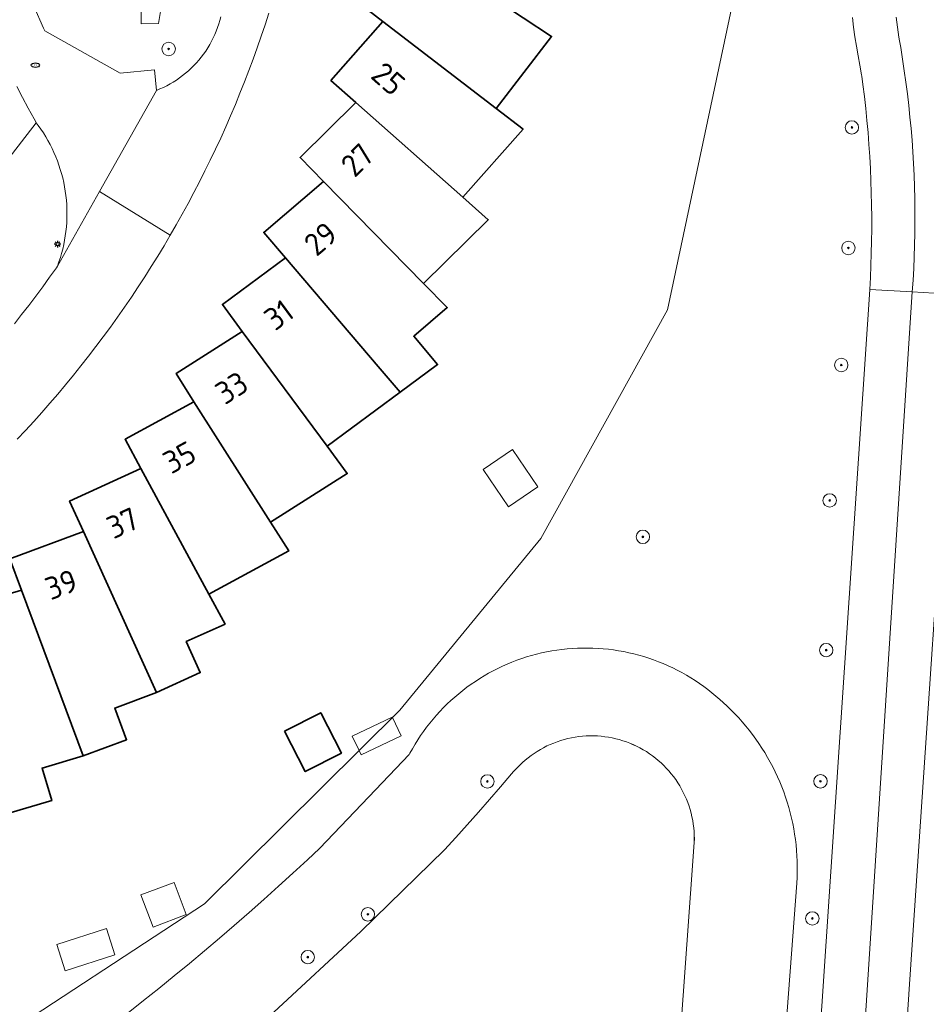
# Model space of a CAD drawing. Header units: metres. Extents: x 152610 to 160096, y 456114 to 462495.
# Tile 564 of 656: x 158409 to 158464, y 460803 to 460862. Entities that reach past the tile are written whole.
import ezdxf
from ezdxf.enums import TextEntityAlignment as Align

# ---------------------------------------------------------------- set-up
doc = ezdxf.new("R2010")
doc.units = ezdxf.units.M
doc.header["$LTSCALE"] = 0.5
doc.layers.get('0').update_dxf_attribs({"linetype": 'CONTINUOUS'})
for name, color, linetype, lineweight in [('B-PV-GK-BESCHOEIING-G', 251, 'GK-BESCHOEIING-SO', 18), ('B-PV-GR-BOOM-S', 251, 'CONTINUOUS', 25), ('B-PV-GW-TALUD_KRUIN-G', 251, 'CONTINUOUS', 18), ('B-PV-IE-MEUBILAIR-S', 251, 'CONTINUOUS', 25), ('B-PV-OG-BEBOUWING-GV', 6, 'CONTINUOUS', 35), ('B-PV-OG-BEBOUWING-T18', 1, 'CONTINUOUS', 18), ('B-PV-OG-BEBOUWING_SCHUUR-GV', 251, 'CONTINUOUS', 18), ('B-PV-OG-TERREIN_BEGROEID-GV', 251, 'CONTINUOUS', 18), ('B-PV-OG-WATER_SLOOT-GV', 251, 'CONTINUOUS', 18), ('B-PV-VH-GESLOTENVERHARDING_ASFALT-GV', 251, 'CONTINUOUS', 18), ('B-PV-VH-ONVERHARD_ZAND-GV', 251, 'CONTINUOUS', 18), ('B-PV-VH-OPENVERHARDING_BETONSTRAATSTEEN-GV', 251, 'CONTINUOUS', 18), ('B-PV-VH-OPENVERHARDING_STRAATBAKSTEEN-GV', 251, 'CONTINUOUS', 18), ('B-PV-VH-OPENVERHARDING_TEGEL-GV', 251, 'CONTINUOUS', 18)]:
    doc.layers.add(name, color=color, linetype=linetype, lineweight=lineweight)
doc.styles.add('NLCS-ISO', font='NLCS-ISO.ttf')
doc.styles.add('NLCS-ISO-M750-T18', font='NLCS-ISO.ttf', dxfattribs={"height": 1.35})
doc.linetypes.add('GK-BESCHOEIING-SO', pattern='A,18,-3,[1,NLCS.SHX,S=0.6,R=0,X=0,Y=0],-3', length=24)

# ---------------------------------------------------------------- blocks, each defined once
blk = doc.blocks.new('SIE-MEUBILAIR_PAAL_LICHTMAST-SO')
for points in [[(-0.62, 0), (-1, 0)], [(-0.71, 0.71), (-0.44, 0.44)], [(0, 1), (0, 0.62)], [(0.44, 0.44), (0.71, 0.71)], [(1, 0), (0.62, 0)], [(-0.71, -0.71), (-0.44, -0.44)], [(0, -0.62), (0, -1)], [(0.44, -0.44), (0.71, -0.71)]]:
    blk.add_lwpolyline(points)
blk.add_circle((0, 0), 0.5)
blk = doc.blocks.new('SIE-MEUBILAIR_PUT_RIOOLPUT-SO')
blk.add_ellipse((0, 0), major_axis=(1.25, 0), ratio=0.54)
at = {"style": 'NLCS-ISO'}
blk.add_text('ri', height=0.75, dxfattribs=at).set_placement((-0.04, 0.07), align=Align.MIDDLE_CENTER)
blk = doc.blocks.new('SGR-BOOM_GBKN-SO')
at = {"linetype": 'ByBlock', "lineweight": 18}
h = blk.add_hatch(color=0, dxfattribs=at)
h.dxf.hatch_style = 1
edge = h.paths.add_edge_path()
edge.add_arc((0, 0), 0.25, 0, 360)
at = {"color": 0, "linetype": 'ByBlock', "lineweight": 18}
for radius in [2, 0.25]:
    blk.add_circle((0, 0), radius, dxfattribs=at)
at = {"color": 0, "linetype": 'ByBlock', "lineweight": 18, "style": 'NLCS-ISO'}
blk.add_attdef('SOORT', (2.5, 0), '', height=1.5, dxfattribs=at)

msp = doc.modelspace()

# ---------------------------------------------------------------- linework, layer by layer
at = {"layer": 'B-PV-GK-BESCHOEIING-G', "flags": 128}
msp.add_lwpolyline([(158394.204, 460635.103), (158399.672, 460637.24), (158409.428, 460638.273), (158411.181, 460638.433), (158412.478, 460638.267), (158421.206, 460634.758), (158427.086, 460632.8), (158430.253, 460632.241), (158431.912, 460632.134), (158433.188, 460632.444), (158434.158, 460632.868), (158435.279, 460633.826), (158436.385, 460634.963), (158436.437, 460635.067), (158436.535, 460635.278), (158436.625, 460635.492), (158436.708, 460635.709), (158436.783, 460635.929), (158436.851, 460636.151), (158436.911, 460636.376), (158436.963, 460636.602), (158437.007, 460636.83), (158437.044, 460637.06), (158437.073, 460637.29), (158437.093, 460637.522), (158437.106, 460637.754), (158437.11, 460637.986), (158437.107, 460638.218), (158437.096, 460638.45), (158437.077, 460638.682), (158437.049, 460638.913), (158437.032, 460639.032), (158436.67, 460644.936), (158435.282, 460656.573), (158435.204, 460657.212), (158435.102, 460658.112), (158435.007, 460659.013), (158434.92, 460659.915), (158434.842, 460660.818), (158434.771, 460661.721), (158434.708, 460662.625), (158434.653, 460663.529), (158434.607, 460664.434), (158434.568, 460665.339), (158434.537, 460666.245), (158434.514, 460667.15), (158434.5, 460668.056), (158434.493, 460668.962), (158434.494, 460669.868), (158434.503, 460670.774), (158434.52, 460671.68), (158434.546, 460672.586), (158434.579, 460673.491), (158434.62, 460674.396), (158435.158, 460683.298), (158435.191, 460691.058), (158435.594, 460702.579), (158435.631, 460703.569), (158435.683, 460704.779), (158435.743, 460705.988), (158435.811, 460707.197), (158435.888, 460708.406), (158435.972, 460709.614), (158436.064, 460710.821), (158436.164, 460712.028), (158436.272, 460713.235), (158436.388, 460714.44), (158436.512, 460715.645), (158436.644, 460716.848), (158436.784, 460718.051), (158436.932, 460719.253), (158437.087, 460720.454), (158437.251, 460721.654), (158437.423, 460722.853), (158437.602, 460724.051), (158437.79, 460725.247), (158437.985, 460726.442), (158438.188, 460727.636), (158438.399, 460728.829), (158438.618, 460730.02), (158438.845, 460731.209), (158439.08, 460732.397), (158439.322, 460733.584), (158439.573, 460734.769), (158439.831, 460735.952), (158440.097, 460737.133), (158440.371, 460738.313), (158440.652, 460739.491), (158440.942, 460740.667), (158441.239, 460741.841), (158441.544, 460743.013), (158441.856, 460744.183), (158442.177, 460745.35), (158442.505, 460746.516), (158442.84, 460747.68), (158443.184, 460748.841), (158443.628, 460749.999), (158445.924, 460758.546), (158447.558, 460782.625), (158447.564, 460782.711), (158447.769, 460785.017), (158449.775, 460812.682), (158449.779, 460812.904), (158449.776, 460813.125), (158449.764, 460813.346), (158449.745, 460813.567), (158449.717, 460813.787), (158449.682, 460814.006), (158449.639, 460814.223), (158449.588, 460814.439), (158449.529, 460814.652), (158449.462, 460814.864), (158449.388, 460815.073), (158449.307, 460815.279), (158449.218, 460815.482), (158449.122, 460815.681), (158449.018, 460815.877), (158448.908, 460816.069), (158448.791, 460816.258), (158448.667, 460816.441), (158448.536, 460816.62), (158448.399, 460816.795), (158448.256, 460816.964), (158448.107, 460817.128), (158447.952, 460817.286), (158447.792, 460817.439), (158447.626, 460817.586), (158447.455, 460817.727), (158447.279, 460817.861), (158447.098, 460817.989), (158446.913, 460818.111), (158446.723, 460818.225), (158446.529, 460818.333), (158446.332, 460818.434), (158446.131, 460818.528), (158445.927, 460818.614), (158445.72, 460818.693), (158445.51, 460818.764), (158445.298, 460818.827), (158445.083, 460818.883), (158444.867, 460818.932), (158444.649, 460818.972), (158444.43, 460819.004), (158444.21, 460819.029), (158443.989, 460819.045), (158443.767, 460819.054), (158443.546, 460819.055), (158443.324, 460819.047), (158443.103, 460819.032), (158442.883, 460819.008), (158442.663, 460818.977), (158442.445, 460818.938), (158442.229, 460818.891), (158442.014, 460818.836), (158441.802, 460818.773), (158441.591, 460818.703), (158441.384, 460818.625), (158441.179, 460818.54), (158440.978, 460818.448), (158440.78, 460818.348), (158440.586, 460818.241), (158440.396, 460818.127), (158440.21, 460818.007), (158440.028, 460817.88), (158439.851, 460817.746), (158439.68, 460817.606), (158439.513, 460817.46), (158439.352, 460817.308), (158439.196, 460817.151), (158439.046, 460816.987), (158438.988, 460816.921), (158438.866, 460816.777), (158438.214, 460816.009), (158437.556, 460815.246), (158436.891, 460814.489), (158436.221, 460813.737), (158435.545, 460812.99), (158434.862, 460812.249), (158429.86, 460807.383), (158424.676, 460802.557), (158419.639, 460799.152), (158413.442, 460794.893), (158409.963, 460792.467), (158407.891, 460791.057), (158406.398, 460790.393), (158404.141, 460789.745), (158402.493, 460789.442), (158399.053, 460789.19), (158397.166, 460789.162), (158395.23, 460789.316), (158391.988, 460789.722), (158383.812, 460791.441), (158372.67, 460793.444), (158366.128, 460794.178), (158362.372, 460794.22), (158359.77, 460794.171), (158356.093, 460793.631), (158348.759, 460792.275), (158343.766, 460791.768), (158340.945, 460791.622), (158338.476, 460791.774), (158334.765, 460792.368), (158332.303, 460793.054), (158329.764, 460793.91), (158326.871, 460795.099), (158322.297, 460796.948), (158318.63, 460798.391), (158313.289, 460801.421), (158313.001, 460801.623), (158312.428, 460802.033), (158311.861, 460802.45), (158311.298, 460802.874), (158310.74, 460803.304), (158310.187, 460803.74), (158309.639, 460804.182), (158309.096, 460804.631), (158308.974, 460804.74), (158308.279, 460805.369), (158307.589, 460806.003), (158306.905, 460806.643), (158306.227, 460807.289), (158305.554, 460807.94), (158304.887, 460808.598), (158304.225, 460809.261), (158303.569, 460809.929), (158302.919, 460810.604), (158302.274, 460811.283), (158301.635, 460811.969), (158301.003, 460812.659), (158300.376, 460813.355), (158299.755, 460814.057), (158299.14, 460814.763), (158298.531, 460815.475), (158297.928, 460816.192), (158297.332, 460816.914), (158296.741, 460817.642), (158296.157, 460818.374), (158295.579, 460819.111), (158295.008, 460819.853), (158294.442, 460820.6), (158293.884, 460821.352), (158293.331, 460822.109), (158292.785, 460822.87), (158292.246, 460823.636), (158291.713, 460824.406), (158291.356, 460825.047), (158290.995, 460825.712), (158290.641, 460826.38), (158290.294, 460827.052), (158289.955, 460827.728), (158289.622, 460828.408), (158289.297, 460829.091), (158288.978, 460829.777), (158288.667, 460830.467), (158288.364, 460831.16), (158288.068, 460831.856), (158287.779, 460832.555), (158287.497, 460833.258), (158287.223, 460833.963), (158286.957, 460834.671), (158286.698, 460835.382), (158286.446, 460836.095), (158286.202, 460836.811), (158285.966, 460837.53), (158285.737, 460838.251), (158285.516, 460838.975), (158285.303, 460839.7), (158285.097, 460840.428), (158284.899, 460841.159), (158284.708, 460841.891), (158284.526, 460842.625), (158284.351, 460843.361), (158284.184, 460844.099), (158284.117, 460844.337), (158283.904, 460845.111), (158283.699, 460845.887), (158283.502, 460846.665), (158283.313, 460847.445), (158283.131, 460848.226), (158282.957, 460849.01), (158282.791, 460849.795), (158282.633, 460850.582), (158282.483, 460851.371), (158282.34, 460852.16), (158282.206, 460852.952), (158282.079, 460853.744), (158281.96, 460854.538), (158281.85, 460855.333), (158281.747, 460856.129), (158281.652, 460856.926), (158281.565, 460857.724), (158281.485, 460858.523), (158281.414, 460859.322), (158281.351, 460860.122), (158281.296, 460860.923), (158281.23, 460861.521), (158281.088, 460862.87), (158280.953, 460864.221), (158280.827, 460865.572), (158280.708, 460866.924), (158280.598, 460868.276), (158280.495, 460869.629), (158280.401, 460870.983), (158280.314, 460872.338), (158280.235, 460873.692), (158280.165, 460875.048), (158280.102, 460876.403), (158280.047, 460877.759), (158280.001, 460879.116), (158279.962, 460880.472), (158279.931, 460881.829), (158279.908, 460883.186), (158279.894, 460884.543), (158279.887, 460885.9), (158279.891, 460885.99), (158279.945, 460886.984), (158280.006, 460887.977), (158280.075, 460888.969), (158280.152, 460889.961), (158280.237, 460890.952), (158280.33, 460891.943), (158280.431, 460892.932), (158280.54, 460893.921), (158280.657, 460894.909), (158280.781, 460895.896), (158280.914, 460896.882), (158280.984, 460897.375), (158281.062, 460900.771), (158281.337, 460903.298), (158281.91, 460905.435), (158283.375, 460910.513), (158284.626, 460914.493), (158285.804, 460917.691), (158287.575, 460922.665), (158288.803, 460925.31), (158289.746, 460927.85), (158290.111, 460929.358), (158290.135, 460930.33), (158290.085, 460930.94), (158289.815, 460931.654), (158289.096, 460933.16), (158288.946, 460933.364), (158288.79, 460933.564), (158288.628, 460933.758), (158288.46, 460933.947), (158288.286, 460934.131), (158288.106, 460934.309), (158287.92, 460934.481), (158287.73, 460934.648), (158287.534, 460934.808), (158287.333, 460934.962), (158287.127, 460935.109), (158286.917, 460935.25), (158286.722, 460935.373), (158286.448, 460935.482), (158286.172, 460935.584), (158285.893, 460935.678), (158285.611, 460935.765), (158285.328, 460935.844), (158285.042, 460935.915), (158284.754, 460935.978), (158284.465, 460936.034), (158284.174, 460936.082), (158283.882, 460936.121), (158283.589, 460936.153), (158283.296, 460936.177), (158283.002, 460936.193), (158282.707, 460936.201), (158282.413, 460936.201), (158282.118, 460936.193), (158281.824, 460936.177), (158281.53, 460936.153), (158281.238, 460936.121), (158280.946, 460936.081), (158280.655, 460936.033), (158280.366, 460935.977), (158280.078, 460935.913), (158279.792, 460935.842), (158279.509, 460935.763), (158279.227, 460935.676), (158278.948, 460935.582), (158278.672, 460935.48), (158278.398, 460935.37), (158278.128, 460935.254), (158277.861, 460935.129), (158277.597, 460934.998), (158277.337, 460934.86), (158277.081, 460934.714), (158276.829, 460934.562), (158276.816, 460934.554), (158276.615, 460934.376), (158276.42, 460934.192), (158276.23, 460934.002), (158276.046, 460933.807), (158275.868, 460933.607), (158275.696, 460933.401), (158275.53, 460933.19), (158275.371, 460932.974), (158275.218, 460932.754), (158275.072, 460932.529), (158274.932, 460932.3), (158274.799, 460932.067), (158274.674, 460931.83), (158274.555, 460931.589), (158274.444, 460931.345), (158274.34, 460931.098), (158274.244, 460930.847), (158274.154, 460930.594), (158274.073, 460930.339), (158273.999, 460930.081), (158273.933, 460929.821), (158273.875, 460929.559), (158273.824, 460929.296), (158273.782, 460929.031), (158273.747, 460928.765), (158273.72, 460928.498), (158273.702, 460928.23), (158273.691, 460927.962), (158273.688, 460927.694), (158273.693, 460927.426), (158273.707, 460927.158), (158273.728, 460926.89), (158273.757, 460926.624), (158273.794, 460926.358), (158273.839, 460926.094), (158273.892, 460925.831), (158273.953, 460925.569), (158274.021, 460925.31), (158274.098, 460925.053), (158274.129, 460924.954), (158275.155, 460920.831), (158276.3, 460916.739), (158276.366, 460916.372), (158276.521, 460915.479), (158276.668, 460914.584), (158276.808, 460913.688), (158276.939, 460912.791), (158277.062, 460911.893), (158277.178, 460910.994), (158277.285, 460910.094), (158277.385, 460909.193), (158277.477, 460908.291), (158277.56, 460907.388), (158277.636, 460906.485), (158277.704, 460905.581), (158277.764, 460904.676), (158277.816, 460903.771), (158277.859, 460902.866), (158277.895, 460901.96), (158277.923, 460901.054), (158277.943, 460900.147), (158277.955, 460899.241), (158277.959, 460898.334), (158277.954, 460897.428), (158277.942, 460896.521), (158277.922, 460895.615), (158277.918, 460895.406), (158277.897, 460894.456), (158277.868, 460893.506), (158277.831, 460892.556), (158277.786, 460891.607), (158277.733, 460890.658), (158277.672, 460889.709), (158277.603, 460888.762), (158277.526, 460887.814), (158277.441, 460886.868), (158277.348, 460885.922), (158277.247, 460884.977), (158277.139, 460884.033), (158277.022, 460883.089), (158276.897, 460882.147), (158276.676, 460878.466), (158276.445, 460874.69), (158276.457, 460870.098), (158276.5, 460869.892), (158276.595, 460869.48), (158276.697, 460869.07), (158276.807, 460868.662), (158276.925, 460868.256), (158277.05, 460867.852), (158277.183, 460867.451), (158277.324, 460867.052), (158277.472, 460866.657), (158277.627, 460866.264), (158277.79, 460865.874), (158277.961, 460865.487), (158278.138, 460865.104), (158278.323, 460864.723), (158278.515, 460864.347), (158278.714, 460863.974), (158278.92, 460863.605), (158279.133, 460863.24), (158279.352, 460862.881), (158279.365, 460862.859), (158279.482, 460862.657), (158279.592, 460862.45), (158279.696, 460862.24), (158279.791, 460862.026), (158279.88, 460861.809), (158279.961, 460861.589), (158280.034, 460861.367), (158280.1, 460861.142), (158280.158, 460860.915), (158280.209, 460860.687), (158280.251, 460860.456), (158280.286, 460860.225), (158280.313, 460859.992), (158280.331, 460859.759), (158280.342, 460859.525), (158280.345, 460859.29), (158280.34, 460859.056), (158280.326, 460858.822), (158280.305, 460858.589), (158280.276, 460858.357), (158280.239, 460858.126), (158280.194, 460857.896), (158280.141, 460857.667), (158280.081, 460857.441), (158280.012, 460857.217), (158279.936, 460856.996), (158279.853, 460856.777), (158279.762, 460856.561), (158279.664, 460856.348), (158279.559, 460856.139), (158279.446, 460855.934), (158279.327, 460855.732), (158279.201, 460855.535), (158279.068, 460855.342), (158278.929, 460855.154), (158278.783, 460854.97), (158278.631, 460854.792), (158278.473, 460854.619), (158278.31, 460854.451), (158278.14, 460854.29), (158277.966, 460854.134), (158277.786, 460853.984), (158277.601, 460853.84), (158277.411, 460853.703), (158277.217, 460853.572), (158277.018, 460853.448), (158276.815, 460853.331), (158276.335, 460852.967), (158275.86, 460852.596), (158275.39, 460852.219), (158274.925, 460851.836), (158274.465, 460851.446), (158274.01, 460851.051), (158273.56, 460850.649), (158273.116, 460850.242), (158272.678, 460849.829), (158272.245, 460849.41), (158271.817, 460848.985), (158271.395, 460848.554), (158270.979, 460848.119), (158270.569, 460847.677), (158270.164, 460847.23), (158269.766, 460846.778), (158269.374, 460846.321), (158268.987, 460845.858), (158268.607, 460845.39), (158268.233, 460844.918), (158267.866, 460844.44), (158267.505, 460843.958), (158267.15, 460843.471), (158266.802, 460842.979), (158266.46, 460842.482), (158266.125, 460841.981), (158265.797, 460841.476), (158265.475, 460840.966), (158265.16, 460840.453), (158265.013, 460840.207), (158264.962, 460840.122), (158264.449, 460839.277), (158263.929, 460838.437), (158263.403, 460837.6), (158262.87, 460836.768), (158262.33, 460835.94), (158261.783, 460835.117), (158261.23, 460834.298), (158260.67, 460833.483), (158260.103, 460832.673), (158259.53, 460831.868), (158258.951, 460831.067), (158258.365, 460830.271), (158257.772, 460829.48), (158257.174, 460828.694), (158256.568, 460827.912), (158255.957, 460827.136), (158255.648, 460826.75), (158252.114, 460823), (158249.217, 460820.633), (158245.157, 460816.851), (158241.433, 460813.794), (158238.545, 460811.485), (158237.549, 460810.365), (158237.104, 460809.658), (158236.804, 460808.475), (158236.721, 460807.788), (158236.811, 460806.912), (158236.919, 460806.064), (158237.199, 460805.331), (158237.564, 460804.637), (158238.13, 460803.857), (158238.867, 460802.984), (158239.661, 460802.32), (158240.731, 460801.8), (158241.446, 460801.736), (158243.286, 460801.696), (158246.878, 460802.045), (158252.024, 460802.334), (158262.872, 460802.329), (158263.649, 460802.302), (158264.56, 460802.264), (158265.469, 460802.218), (158266.379, 460802.163), (158267.287, 460802.101), (158268.196, 460802.03), (158269.103, 460801.952), (158270.01, 460801.866), (158270.916, 460801.771), (158271.821, 460801.669), (158272.725, 460801.559), (158273.629, 460801.441), (158274.531, 460801.315), (158275.432, 460801.181), (158276.331, 460801.039), (158277.23, 460800.889), (158278.863, 460800.455), (158278.971, 460800.426), (158279.325, 460800.363), (158280.474, 460800.154), (158281.622, 460799.936), (158282.768, 460799.711), (158283.913, 460799.478), (158285.056, 460799.237), (158286.197, 460798.989), (158287.337, 460798.732), (158288.475, 460798.468), (158289.611, 460798.196), (158290.745, 460797.916), (158291.877, 460797.628), (158293.007, 460797.333), (158293.571, 460797.182), (158297.682, 460796.253), (158306.52, 460793.64), (158313.946, 460791.308), (158323.08, 460788.544), (158329.405, 460787.198), (158333.001, 460786.642), (158334.936, 460786.554), (158339.069, 460786.856), (158346.809, 460787.824), (158353.804, 460788.872), (158354.213, 460788.949), (158354.878, 460789.069), (158355.544, 460789.18), (158356.211, 460789.284), (158356.88, 460789.38), (158357.55, 460789.467), (158358.22, 460789.547), (158358.892, 460789.619), (158359.564, 460789.683), (158360.238, 460789.739), (158360.911, 460789.787), (158361.586, 460789.827), (158362.26, 460789.859), (158362.935, 460789.883), (158366.139, 460790.166), (158368.073, 460790.25), (158371.078, 460789.757), (158380.199, 460787.747), (158387.394, 460786.08), (158394.961, 460784.168), (158398.082, 460783.152), (158400.2, 460782.655), (158402.651, 460782.389), (158403.938, 460782.376), (158405.538, 460782.583), (158407.499, 460783.182), (158410.8, 460784.854), (158414.176, 460786.813), (158421.344, 460791.343), (158425.56, 460795.069), (158428.201, 460797.263), (158430.188, 460798.415), (158432.024, 460799.223), (158433.272, 460799.496), (158434.51, 460799.691), (158435.512, 460799.678), (158435.571, 460799.678), (158435.812, 460799.673), (158436.052, 460799.66), (158436.292, 460799.64), (158436.531, 460799.611), (158436.769, 460799.574), (158437.006, 460799.529), (158437.241, 460799.477), (158437.474, 460799.417), (158437.705, 460799.349), (158437.934, 460799.273), (158438.16, 460799.19), (158438.383, 460799.099), (158438.603, 460799.001), (158438.82, 460798.896), (158439.033, 460798.784), (158439.242, 460798.664), (158439.447, 460798.538), (158439.648, 460798.405), (158439.844, 460798.265), (158440.036, 460798.119), (158440.222, 460797.967), (158440.404, 460797.809), (158440.58, 460797.644), (158440.75, 460797.474), (158440.915, 460797.298), (158441.074, 460797.117), (158441.227, 460796.931), (158441.373, 460796.74), (158441.513, 460796.544), (158441.628, 460796.364), (158441.826, 460796.046), (158442.016, 460795.723), (158442.199, 460795.397), (158442.376, 460795.066), (158442.545, 460794.732), (158442.707, 460794.395), (158442.862, 460794.054), (158443.009, 460793.709), (158443.149, 460793.362), (158443.282, 460793.012), (158443.407, 460792.659), (158443.525, 460792.303), (158443.635, 460791.945), (158443.737, 460791.585), (158443.832, 460791.222), (158443.918, 460790.858), (158443.997, 460790.492), (158444.069, 460790.124), (158444.132, 460789.755), (158444.187, 460789.385), (158444.235, 460789.013), (158444.274, 460788.641), (158444.306, 460788.268), (158444.33, 460787.894), (158444.345, 460787.52), (158444.353, 460787.145), (158444.352, 460786.771), (158444.344, 460786.396), (158444.328, 460786.022), (158444.303, 460785.648), (158444.271, 460785.275), (158444.257, 460785.179), (158443.906, 460782.774), (158443.891, 460782.664), (158443.821, 460782.182), (158443.743, 460781.7), (158443.657, 460781.221), (158443.564, 460780.742), (158443.462, 460780.265), (158443.353, 460779.79), (158443.235, 460779.317), (158443.111, 460778.846), (158442.978, 460778.377), (158442.838, 460777.91), (158442.69, 460777.445), (158442.534, 460776.983), (158442.371, 460776.524), (158442.2, 460776.067), (158442.022, 460775.613), (158441.837, 460775.163), (158441.644, 460774.715), (158441.444, 460774.27), (158441.236, 460773.829), (158441.021, 460773.392), (158440.911, 460773.175), (158439.832, 460771.612), (158438.961, 460770.654), (158437.216, 460769.1), (158434.467, 460766.472), (158429.972, 460762.293), (158429.745, 460762.115), (158429.297, 460761.752), (158428.853, 460761.383), (158428.415, 460761.008), (158427.982, 460760.628), (158427.554, 460760.241), (158427.131, 460759.848), (158426.714, 460759.449), (158426.303, 460759.045), (158425.897, 460758.635), (158425.497, 460758.219), (158425.103, 460757.798), (158424.715, 460757.372), (158424.332, 460756.94), (158423.956, 460756.503), (158423.586, 460756.06), (158423.221, 460755.613), (158422.864, 460755.161), (158422.512, 460754.703), (158422.167, 460754.241), (158421.828, 460753.774), (158421.496, 460753.303), (158421.17, 460752.826), (158420.851, 460752.346), (158420.539, 460751.861), (158420.233, 460751.372), (158419.935, 460750.878), (158419.643, 460750.381), (158419.425, 460749.999), (158416.895, 460745.406), (158416.596, 460744.735), (158416.304, 460744.062), (158416.024, 460743.394), (158415.474, 460742.023), (158415.213, 460741.338), (158414.958, 460740.65), (158414.711, 460739.959), (158414.472, 460739.265), (158414.241, 460738.569), (158414.016, 460737.87), (158413.8, 460737.169), (158413.591, 460736.466), (158413.39, 460735.76), (158413.197, 460735.052), (158413.011, 460734.342), (158412.833, 460733.631), (158412.663, 460732.917), (158412.501, 460732.201), (158412.346, 460731.484), (158412.199, 460730.765), (158412.061, 460730.045), (158412.014, 460729.793), (158412.033, 460729.354), (158412.06, 460728.914), (158412.095, 460728.476), (158412.137, 460728.038), (158412.188, 460727.601), (158412.247, 460727.165), (158412.313, 460726.73), (158412.388, 460726.297), (158412.47, 460725.865), (158412.56, 460725.434), (158412.658, 460725.005), (158412.764, 460724.578), (158412.878, 460724.153), (158412.999, 460723.73), (158413.128, 460723.31), (158413.265, 460722.892), (158413.409, 460722.476), (158413.56, 460722.063), (158413.72, 460721.653), (158413.886, 460721.246), (158414.06, 460720.842), (158414.241, 460720.441), (158414.43, 460720.044), (158414.626, 460719.65), (158414.829, 460719.259), (158415.039, 460718.873), (158415.255, 460718.49), (158415.479, 460718.111), (158415.71, 460717.737), (158415.947, 460717.366), (158416.192, 460717.001), (158416.442, 460716.639), (158416.7, 460716.282), (158416.964, 460715.93), (158417.234, 460715.583), (158417.51, 460715.241), (158417.793, 460714.904), (158418.081, 460714.572), (158418.376, 460714.245), (158418.676, 460713.924), (158418.983, 460713.608), (158419.295, 460713.298), (158419.612, 460712.994), (158419.935, 460712.695), (158420.264, 460712.403), (158420.598, 460712.116), (158420.937, 460711.835), (158421.28, 460711.561), (158421.629, 460711.293), (158421.983, 460711.032), (158422.341, 460710.776), (158422.704, 460710.528), (158423.072, 460710.286), (158423.444, 460710.051), (158423.819, 460709.822), (158424.081, 460709.669), (158424.209, 460709.611), (158424.479, 460709.483), (158424.744, 460709.348), (158425.006, 460709.206), (158425.265, 460709.057), (158425.519, 460708.901), (158425.768, 460708.739), (158426.014, 460708.569), (158426.254, 460708.393), (158426.49, 460708.211), (158426.721, 460708.023), (158426.947, 460707.828), (158427.167, 460707.627), (158427.382, 460707.421), (158427.592, 460707.209), (158427.795, 460706.991), (158427.993, 460706.768), (158428.185, 460706.54), (158428.37, 460706.306), (158428.549, 460706.068), (158428.722, 460705.825), (158428.888, 460705.578), (158429.047, 460705.326), (158429.2, 460705.07), (158429.345, 460704.809), (158429.484, 460704.546), (158429.615, 460704.278), (158429.74, 460704.007), (158429.857, 460703.733), (158429.966, 460703.456), (158430.068, 460703.176), (158430.163, 460702.893), (158430.249, 460702.608), (158430.329, 460702.32), (158430.42, 460701.95), (158428.933, 460690.288), (158428.348, 460688.69), (158428.2, 460688.309), (158428.045, 460687.931), (158427.882, 460687.557), (158427.712, 460687.185), (158427.535, 460686.817), (158427.35, 460686.453), (158427.159, 460686.092), (158426.96, 460685.736), (158426.755, 460685.383), (158426.542, 460685.034), (158426.323, 460684.689), (158426.097, 460684.349), (158425.865, 460684.013), (158425.626, 460683.682), (158425.503, 460683.519), (158419.706, 460678.275), (158416.726, 460675.288), (158415, 460673.127), (158413.37, 460670.851), (158411.077, 460666.723), (158410.912, 460666.216), (158410.753, 460665.706), (158410.603, 460665.194), (158410.46, 460664.68), (158410.325, 460664.164), (158410.197, 460663.645), (158410.078, 460663.125), (158409.966, 460662.603), (158409.862, 460662.08), (158409.766, 460661.555), (158409.678, 460661.028), (158409.597, 460660.501), (158409.525, 460659.972), (158409.46, 460659.442), (158409.404, 460658.911), (158409.355, 460658.38), (158409.315, 460657.848), (158409.282, 460657.315), (158409.257, 460656.782), (158409.241, 460656.248), (158409.235, 460655.959), (158409.242, 460655.87), (158409.263, 460655.538), (158409.275, 460655.207), (158409.28, 460654.875), (158409.277, 460654.543), (158409.266, 460654.211), (158409.246, 460653.88), (158409.219, 460653.549), (158409.184, 460653.219), (158409.141, 460652.89), (158409.09, 460652.562), (158409.031, 460652.236), (158408.964, 460651.911), (158408.889, 460651.587), (158408.807, 460651.266), (158408.717, 460650.946), (158408.619, 460650.629), (158408.513, 460650.315), (158408.401, 460650.003), (158408.28, 460649.693), (158408.152, 460649.387), (158408.017, 460649.084), (158407.874, 460648.784), (158407.725, 460648.488), (158407.568, 460648.196), (158407.404, 460647.907), (158407.234, 460647.622), (158407.056, 460647.342), (158406.872, 460647.066), (158406.681, 460646.794), (158406.484, 460646.527), (158406.28, 460646.265), (158406.07, 460646.008), (158405.854, 460645.757), (158405.632, 460645.51), (158405.404, 460645.269), (158405.17, 460645.033), (158404.931, 460644.803), (158404.686, 460644.579), (158404.436, 460644.361), (158404.181, 460644.149), (158403.921, 460643.943), (158403.655, 460643.744), (158403.386, 460643.55), (158403.111, 460643.364), (158402.832, 460643.184), (158402.549, 460643.011), (158402.262, 460642.845), (158401.97, 460642.686), (158401.675, 460642.534), (158401.377, 460642.389), (158401.075, 460642.251), (158393.045, 460640.011), (158392.433, 460639.8)], dxfattribs=at)
at = {"layer": 'B-PV-GW-TALUD_KRUIN-G', "flags": 128}
msp.add_lwpolyline([(158454.347, 460789.709), (158455.894, 460810.269), (158455.912, 460810.594), (158455.922, 460810.919), (158455.924, 460811.245), (158455.918, 460811.57), (158455.903, 460811.896), (158455.881, 460812.22), (158455.851, 460812.545), (158455.813, 460812.868), (158455.767, 460813.19), (158455.714, 460813.511), (158455.652, 460813.831), (158455.582, 460814.149), (158455.505, 460814.465), (158455.42, 460814.779), (158455.327, 460815.091), (158455.227, 460815.401), (158455.119, 460815.708), (158455.003, 460816.012), (158454.88, 460816.314), (158454.75, 460816.612), (158454.612, 460816.907), (158454.467, 460817.198), (158454.315, 460817.486), (158454.157, 460817.77), (158453.991, 460818.051), (158453.818, 460818.326), (158453.638, 460818.598), (158453.452, 460818.865), (158453.26, 460819.128), (158453.061, 460819.385), (158452.855, 460819.638), (158452.644, 460819.885), (158452.427, 460820.128), (158452.203, 460820.365), (158451.974, 460820.596), (158451.74, 460820.821), (158451.499, 460821.041), (158451.296, 460821.219), (158451.064, 460821.423), (158450.827, 460821.621), (158450.585, 460821.813), (158450.338, 460821.999), (158450.087, 460822.177), (158449.83, 460822.35), (158449.57, 460822.516), (158449.305, 460822.675), (158449.036, 460822.827), (158448.764, 460822.972), (158448.487, 460823.11), (158448.207, 460823.24), (158447.924, 460823.364), (158447.638, 460823.48), (158447.349, 460823.589), (158447.057, 460823.69), (158446.763, 460823.783), (158446.466, 460823.869), (158446.167, 460823.947), (158445.867, 460824.017), (158445.564, 460824.08), (158445.26, 460824.135), (158444.955, 460824.181), (158444.649, 460824.22), (158444.341, 460824.251), (158444.033, 460824.274), (158443.725, 460824.289), (158443.416, 460824.296), (158443.107, 460824.295), (158442.799, 460824.286), (158442.49, 460824.269), (158442.182, 460824.244), (158441.875, 460824.211), (158441.569, 460824.17), (158441.264, 460824.122), (158440.96, 460824.065), (158440.659, 460824), (158440.358, 460823.928), (158440.06, 460823.848), (158439.764, 460823.76), (158439.47, 460823.665), (158439.179, 460823.562), (158438.891, 460823.451), (158438.605, 460823.333), (158438.323, 460823.208), (158438.044, 460823.075), (158437.769, 460822.936), (158437.497, 460822.789), (158437.229, 460822.635), (158436.965, 460822.474), (158436.706, 460822.307), (158436.451, 460822.133), (158436.2, 460821.952), (158435.955, 460821.765), (158435.714, 460821.571), (158435.478, 460821.372), (158435.248, 460821.166), (158435.023, 460820.955), (158434.803, 460820.737), (158434.589, 460820.514), (158434.381, 460820.286), (158434.179, 460820.052), (158433.984, 460819.814), (158433.794, 460819.57), (158433.611, 460819.321), (158433.434, 460819.068), (158433.264, 460818.81), (158433.101, 460818.548), (158432.944, 460818.282), (158432.795, 460818.012), (158432.754, 460817.935), (158430.345, 460815.412), (158427.395, 460812.328), (158426.674, 460811.656), (158425.812, 460810.861), (158424.944, 460810.073), (158424.07, 460809.29), (158423.192, 460808.513), (158422.308, 460807.743), (158421.418, 460806.978), (158420.524, 460806.22), (158419.624, 460805.467), (158418.72, 460804.721), (158417.81, 460803.981), (158416.895, 460803.247), (158415.975, 460802.519)], dxfattribs=at)
at = {"layer": 'B-PV-OG-BEBOUWING-GV', "flags": 128}
for points in [[(158439.564, 460861.914), (158432.451, 460866.618), (158429.6, 460862.901), (158431.185, 460861.686), (158437.951, 460856.495), (158441.251, 460860.798)], [(158437.951, 460856.495), (158431.185, 460861.686), (158428.079, 460858.177), (158429.575, 460856.853), (158435.963, 460851.202), (158439.557, 460855.263)], [(158435.963, 460851.202), (158429.575, 460856.853), (158426.233, 460853.571), (158427.632, 460852.145), (158433.606, 460846.06), (158437.477, 460849.861)], [(158425.365, 460847.586), (158430.898, 460841.098), (158432.211, 460839.559), (158434.447, 460841.211), (158433.022, 460842.91), (158435.023, 460844.616), (158433.606, 460846.06), (158427.632, 460852.145), (158424.068, 460849.106)], [(158430.898, 460841.098), (158425.365, 460847.586), (158421.596, 460844.801), (158422.783, 460843.194), (158427.849, 460836.336), (158432.211, 460839.559)], [(158427.849, 460836.336), (158422.783, 460843.194), (158418.83, 460840.68), (158419.902, 460838.994), (158424.478, 460831.798), (158429.052, 460834.708)], [(158424.478, 460831.798), (158419.902, 460838.994), (158415.782, 460836.762), (158416.733, 460835.006), (158420.796, 460827.509), (158425.564, 460830.092)], [(158420.796, 460827.509), (158416.733, 460835.006), (158412.468, 460833.067), (158413.294, 460831.248), (158417.66, 460821.643), (158420.279, 460822.833), (158419.442, 460824.676), (158421.76, 460825.729)], [(158417.66, 460821.643), (158413.294, 460831.248), (158408.904, 460829.612), (158409.6, 460827.74), (158413.285, 460817.853), (158415.877, 460818.818), (158415.171, 460820.715)], [(158413.285, 460817.853), (158409.6, 460827.74), (158405.106, 460826.415), (158405.671, 460824.498), (158408.083, 460816.32), (158408.655, 460814.38), (158411.407, 460815.191), (158410.835, 460817.131)], [(158425.315, 460819.326), (158426.545, 460816.92), (158428.703, 460818.023), (158427.473, 460820.429)]]:
    msp.add_lwpolyline(points, close=True, dxfattribs=at)
at = {"layer": 'B-PV-OG-BEBOUWING_SCHUUR-GV', "flags": 128}
for points in [[(158440.442, 460833.925), (158438.919, 460836.149), (158437.16, 460834.944), (158438.683, 460832.72)], [(158431.755, 460820.153), (158431.743, 460820.178), (158429.35, 460819.037), (158429.76, 460818.175), (158429.883, 460817.918), (158432.277, 460819.058)], [(158419.439, 460808.393), (158418.709, 460810.309), (158416.733, 460809.556), (158417.463, 460807.64)], [(158415.184, 460805.98), (158414.68, 460807.554), (158411.709, 460806.603), (158412.213, 460805.029)]]:
    msp.add_lwpolyline(points, close=True, dxfattribs=at)
at = {"layer": 'B-PV-OG-TERREIN_BEGROEID-GV', "flags": 128}
for points in [[(158453.49, 460869.521), (158448.182, 460844.486), (158440.614, 460830.842), (158432.193, 460820.588), (158420.536, 460809.024), (158407.266, 460800.351)], [(158409.77, 460863.95), (158410.91, 460861.302), (158410.989, 460861.129), (158415.491, 460858.603), (158417.55, 460858.81), (158417.66, 460857.58), (158417.868, 460857.665), (158418.073, 460857.758), (158418.274, 460857.858), (158418.472, 460857.965), (158418.666, 460858.079), (158418.856, 460858.2), (158419.041, 460858.328), (158419.222, 460858.462), (158419.397, 460858.602), (158419.568, 460858.749), (158419.733, 460858.901), (158419.893, 460859.06), (158420.047, 460859.223), (158420.195, 460859.393), (158420.337, 460859.567), (158420.473, 460859.747), (158420.602, 460859.931), (158420.725, 460860.119), (158420.841, 460860.312), (158420.95, 460860.509), (158421.051, 460860.709), (158421.146, 460860.913), (158421.233, 460861.121), (158421.313, 460861.331), (158421.386, 460861.544), (158421.45, 460861.759), (158421.508, 460861.977)], [(158417.892, 460862.286), (158417.787, 460861.563), (158416.757, 460861.558), (158416.754, 460862.281)], [(158456.969, 460796.69), (158460.25, 460845.69), (158460.29, 460846.411), (158460.323, 460847.132), (158460.347, 460847.853), (158460.363, 460848.575), (158460.372, 460849.297), (158460.372, 460850.018), (158460.364, 460850.74), (158460.348, 460851.462), (158460.325, 460852.183), (158460.293, 460852.904), (158460.253, 460853.625), (158460.206, 460854.345), (158460.15, 460855.065), (158460.087, 460855.784), (158460.015, 460856.502), (158459.935, 460857.22), (158459.848, 460857.936), (158459.783, 460858.43), (158459.766, 460858.514), (158459.656, 460859.08), (158459.553, 460859.647), (158459.459, 460860.216), (158459.372, 460860.786), (158459.293, 460861.357), (158459.223, 460861.929)], [(158409.174, 460843.654), (158409.609, 460844.199), (158410.037, 460844.749), (158410.459, 460845.304), (158410.874, 460845.864), (158411.283, 460846.429), (158411.686, 460846.998), (158411.75, 460847.09), (158411.84, 460847.342), (158411.922, 460847.596), (158411.997, 460847.853), (158412.064, 460848.112), (158412.123, 460848.373), (158412.175, 460848.635), (158412.218, 460848.899), (158412.254, 460849.164), (158412.282, 460849.43), (158412.301, 460849.697), (158412.313, 460849.964), (158412.317, 460850.232), (158412.312, 460850.499), (158412.3, 460850.766), (158412.28, 460851.033), (158412.252, 460851.299), (158412.216, 460851.564), (158412.172, 460851.828), (158412.12, 460852.09), (158412.06, 460852.351), (158411.992, 460852.61), (158411.917, 460852.866), (158411.834, 460853.121), (158411.744, 460853.372), (158411.646, 460853.621), (158411.54, 460853.867), (158411.428, 460854.11), (158411.308, 460854.349), (158411.181, 460854.584), (158411.047, 460854.816), (158410.906, 460855.043), (158410.759, 460855.266), (158410.605, 460855.485), (158410.485, 460855.644), (158407.29, 460851.55)], [(158465.421, 460845.405), (158462.598, 460803.932), (158462.12, 460796.264), (158461.428, 460785.168), (158464.063, 460784.997)], [(158454.347, 460789.709), (158455.894, 460810.269), (158455.912, 460810.594), (158455.922, 460810.919), (158455.924, 460811.245), (158455.918, 460811.57), (158455.903, 460811.896), (158455.881, 460812.22), (158455.851, 460812.545), (158455.813, 460812.868), (158455.767, 460813.19), (158455.714, 460813.511), (158455.652, 460813.831), (158455.582, 460814.149), (158455.505, 460814.465), (158455.42, 460814.779), (158455.327, 460815.091), (158455.227, 460815.401), (158455.119, 460815.708), (158455.003, 460816.012), (158454.88, 460816.314), (158454.75, 460816.612), (158454.612, 460816.907), (158454.467, 460817.198), (158454.315, 460817.486), (158454.157, 460817.77), (158453.991, 460818.051), (158453.818, 460818.326), (158453.638, 460818.598), (158453.452, 460818.865), (158453.26, 460819.128), (158453.061, 460819.385), (158452.855, 460819.638), (158452.644, 460819.885), (158452.427, 460820.128), (158452.203, 460820.365), (158451.974, 460820.596), (158451.74, 460820.821), (158451.499, 460821.041), (158451.296, 460821.219), (158451.064, 460821.423), (158450.827, 460821.621), (158450.585, 460821.813), (158450.338, 460821.999), (158450.087, 460822.177), (158449.83, 460822.35), (158449.57, 460822.516), (158449.305, 460822.675), (158449.036, 460822.827), (158448.764, 460822.972), (158448.487, 460823.11), (158448.207, 460823.24), (158447.924, 460823.364), (158447.638, 460823.48), (158447.349, 460823.589), (158447.057, 460823.69), (158446.763, 460823.783), (158446.466, 460823.869), (158446.167, 460823.947), (158445.867, 460824.017), (158445.564, 460824.08), (158445.26, 460824.135), (158444.955, 460824.181), (158444.649, 460824.22), (158444.341, 460824.251), (158444.033, 460824.274), (158443.725, 460824.289), (158443.416, 460824.296), (158443.107, 460824.295), (158442.799, 460824.286), (158442.49, 460824.269), (158442.182, 460824.244), (158441.875, 460824.211), (158441.569, 460824.17), (158441.264, 460824.122), (158440.96, 460824.065), (158440.659, 460824), (158440.358, 460823.928), (158440.06, 460823.848), (158439.764, 460823.76), (158439.47, 460823.665), (158439.179, 460823.562), (158438.891, 460823.451), (158438.605, 460823.333), (158438.323, 460823.208), (158438.044, 460823.075), (158437.769, 460822.936), (158437.497, 460822.789), (158437.229, 460822.635), (158436.965, 460822.474), (158436.706, 460822.307), (158436.451, 460822.133), (158436.2, 460821.952), (158435.955, 460821.765), (158435.714, 460821.571), (158435.478, 460821.372), (158435.248, 460821.166), (158435.023, 460820.955), (158434.803, 460820.737), (158434.589, 460820.514), (158434.381, 460820.286), (158434.179, 460820.052), (158433.984, 460819.814), (158433.794, 460819.57), (158433.611, 460819.321), (158433.434, 460819.068), (158433.264, 460818.81), (158433.101, 460818.548), (158432.944, 460818.282), (158432.795, 460818.012), (158432.754, 460817.935), (158430.345, 460815.412), (158427.395, 460812.328), (158426.674, 460811.656), (158425.812, 460810.861), (158424.944, 460810.073), (158424.07, 460809.29), (158423.192, 460808.513), (158422.308, 460807.743), (158421.418, 460806.978), (158420.524, 460806.22), (158419.624, 460805.467), (158418.72, 460804.721), (158417.81, 460803.981), (158416.895, 460803.247), (158415.975, 460802.519)], [(158415.975, 460802.519), (158416.895, 460803.247), (158417.81, 460803.981), (158418.72, 460804.721), (158419.624, 460805.467), (158420.524, 460806.22), (158421.418, 460806.978), (158422.308, 460807.743), (158423.192, 460808.513), (158424.07, 460809.29), (158424.944, 460810.073), (158425.812, 460810.861), (158426.674, 460811.656), (158427.395, 460812.328), (158430.345, 460815.412), (158432.754, 460817.935), (158432.795, 460818.012), (158432.944, 460818.282), (158433.101, 460818.548), (158433.264, 460818.81), (158433.434, 460819.068), (158433.611, 460819.321), (158433.794, 460819.57), (158433.984, 460819.814), (158434.179, 460820.052), (158434.381, 460820.286), (158434.589, 460820.514), (158434.803, 460820.737), (158435.023, 460820.955), (158435.248, 460821.166), (158435.478, 460821.372), (158435.714, 460821.571), (158435.955, 460821.765), (158436.2, 460821.952), (158436.451, 460822.133), (158436.706, 460822.307), (158436.965, 460822.474), (158437.229, 460822.635), (158437.497, 460822.789), (158437.769, 460822.936), (158438.044, 460823.075), (158438.323, 460823.208), (158438.605, 460823.333), (158438.891, 460823.451), (158439.179, 460823.562), (158439.47, 460823.665), (158439.764, 460823.76), (158440.06, 460823.848), (158440.358, 460823.928), (158440.659, 460824), (158440.96, 460824.065), (158441.264, 460824.122), (158441.569, 460824.17), (158441.875, 460824.211), (158442.182, 460824.244), (158442.49, 460824.269), (158442.799, 460824.286), (158443.107, 460824.295), (158443.416, 460824.296), (158443.725, 460824.289), (158444.033, 460824.274), (158444.341, 460824.251), (158444.649, 460824.22), (158444.955, 460824.181), (158445.26, 460824.135), (158445.564, 460824.08), (158445.867, 460824.017), (158446.167, 460823.947), (158446.466, 460823.869), (158446.763, 460823.783), (158447.057, 460823.69), (158447.349, 460823.589), (158447.638, 460823.48), (158447.924, 460823.364), (158448.207, 460823.24), (158448.487, 460823.11), (158448.764, 460822.972), (158449.036, 460822.827), (158449.305, 460822.675), (158449.57, 460822.516), (158449.83, 460822.35), (158450.087, 460822.177), (158450.338, 460821.999), (158450.585, 460821.813), (158450.827, 460821.621), (158451.064, 460821.423), (158451.296, 460821.219), (158451.499, 460821.041), (158451.74, 460820.821), (158451.974, 460820.596), (158452.203, 460820.365), (158452.427, 460820.128), (158452.644, 460819.885), (158452.855, 460819.638), (158453.061, 460819.385), (158453.26, 460819.128), (158453.452, 460818.865), (158453.638, 460818.598), (158453.818, 460818.326), (158453.991, 460818.051), (158454.157, 460817.77), (158454.315, 460817.486), (158454.467, 460817.198), (158454.612, 460816.907), (158454.75, 460816.612), (158454.88, 460816.314), (158455.003, 460816.012), (158455.119, 460815.708), (158455.227, 460815.401), (158455.327, 460815.091), (158455.42, 460814.779), (158455.505, 460814.465), (158455.582, 460814.149), (158455.652, 460813.831), (158455.714, 460813.511), (158455.767, 460813.19), (158455.813, 460812.868), (158455.851, 460812.545), (158455.881, 460812.22), (158455.903, 460811.896), (158455.918, 460811.57), (158455.924, 460811.245), (158455.922, 460810.919), (158455.912, 460810.594), (158455.894, 460810.269), (158454.347, 460789.709)], [(158424.676, 460802.557), (158429.86, 460807.383), (158434.862, 460812.249), (158435.545, 460812.99), (158436.221, 460813.737), (158436.891, 460814.489), (158437.556, 460815.246), (158438.214, 460816.009), (158438.867, 460816.777), (158438.988, 460816.921), (158439.046, 460816.987), (158439.196, 460817.151), (158439.352, 460817.308), (158439.513, 460817.46), (158439.68, 460817.606), (158439.851, 460817.746), (158440.028, 460817.88), (158440.21, 460818.007), (158440.396, 460818.127), (158440.586, 460818.241), (158440.78, 460818.348), (158440.978, 460818.448), (158441.179, 460818.54), (158441.384, 460818.625), (158441.591, 460818.703), (158441.802, 460818.773), (158442.014, 460818.836), (158442.229, 460818.891), (158442.445, 460818.938), (158442.663, 460818.977), (158442.883, 460819.008), (158443.103, 460819.032), (158443.324, 460819.047), (158443.546, 460819.055), (158443.767, 460819.054), (158443.989, 460819.045), (158444.21, 460819.029), (158444.43, 460819.004), (158444.649, 460818.972), (158444.867, 460818.932), (158445.083, 460818.883), (158445.298, 460818.828), (158445.51, 460818.764), (158445.72, 460818.692), (158445.927, 460818.614), (158446.131, 460818.527), (158446.332, 460818.434), (158446.529, 460818.333), (158446.723, 460818.225), (158446.913, 460818.111), (158447.098, 460817.989), (158447.279, 460817.861), (158447.455, 460817.727), (158447.626, 460817.586), (158447.792, 460817.439), (158447.952, 460817.286), (158448.107, 460817.128), (158448.256, 460816.964), (158448.4, 460816.795), (158448.536, 460816.62), (158448.667, 460816.441), (158448.791, 460816.258), (158448.908, 460816.069), (158449.018, 460815.877), (158449.122, 460815.681), (158449.218, 460815.482), (158449.307, 460815.279), (158449.388, 460815.073), (158449.462, 460814.864), (158449.529, 460814.652), (158449.588, 460814.439), (158449.639, 460814.223), (158449.682, 460814.006), (158449.718, 460813.787), (158449.745, 460813.567), (158449.764, 460813.346), (158449.776, 460813.125), (158449.78, 460812.904), (158449.775, 460812.682), (158447.769, 460785.017)]]:
    msp.add_lwpolyline(points, dxfattribs=at)
at = {"layer": 'B-PV-OG-WATER_SLOOT-GV', "flags": 128}
msp.add_lwpolyline([(158447.769, 460785.017), (158449.775, 460812.682), (158449.78, 460812.904), (158449.776, 460813.125), (158449.764, 460813.346), (158449.745, 460813.567), (158449.718, 460813.787), (158449.682, 460814.006), (158449.639, 460814.223), (158449.588, 460814.439), (158449.529, 460814.652), (158449.462, 460814.864), (158449.388, 460815.073), (158449.307, 460815.279), (158449.218, 460815.482), (158449.122, 460815.681), (158449.018, 460815.877), (158448.908, 460816.069), (158448.791, 460816.258), (158448.667, 460816.441), (158448.536, 460816.62), (158448.4, 460816.795), (158448.256, 460816.964), (158448.107, 460817.128), (158447.952, 460817.286), (158447.792, 460817.439), (158447.626, 460817.586), (158447.455, 460817.727), (158447.279, 460817.861), (158447.098, 460817.989), (158446.913, 460818.111), (158446.723, 460818.225), (158446.529, 460818.333), (158446.332, 460818.434), (158446.131, 460818.527), (158445.927, 460818.614), (158445.72, 460818.692), (158445.51, 460818.764), (158445.298, 460818.828), (158445.083, 460818.883), (158444.867, 460818.932), (158444.649, 460818.972), (158444.43, 460819.004), (158444.21, 460819.029), (158443.989, 460819.045), (158443.767, 460819.054), (158443.546, 460819.055), (158443.324, 460819.047), (158443.103, 460819.032), (158442.883, 460819.008), (158442.663, 460818.977), (158442.445, 460818.938), (158442.229, 460818.891), (158442.014, 460818.836), (158441.802, 460818.773), (158441.591, 460818.703), (158441.384, 460818.625), (158441.179, 460818.54), (158440.978, 460818.448), (158440.78, 460818.348), (158440.586, 460818.241), (158440.396, 460818.127), (158440.21, 460818.007), (158440.028, 460817.88), (158439.851, 460817.746), (158439.68, 460817.606), (158439.513, 460817.46), (158439.352, 460817.308), (158439.196, 460817.151), (158439.046, 460816.987), (158438.988, 460816.921), (158438.867, 460816.777), (158438.214, 460816.009), (158437.556, 460815.246), (158436.891, 460814.489), (158436.221, 460813.737), (158435.545, 460812.99), (158434.862, 460812.249), (158429.86, 460807.383), (158424.676, 460802.557)], dxfattribs=at)
at = {"layer": 'B-PV-VH-GESLOTENVERHARDING_ASFALT-GV', "flags": 128}
for points in [[(158462.792, 460845.552), (158460.25, 460845.69), (158456.969, 460796.69), (158459.618, 460796.471)], [(158465.421, 460845.405), (158462.792, 460845.552), (158459.618, 460796.471), (158462.12, 460796.264), (158462.598, 460803.932)]]:
    msp.add_lwpolyline(points, close=True, dxfattribs=at)
at = {"layer": 'B-PV-VH-ONVERHARD_ZAND-GV', "flags": 128}
msp.add_lwpolyline([(158416.754, 460862.281), (158416.757, 460861.558), (158417.787, 460861.563), (158417.892, 460862.286)], dxfattribs=at)
at = {"layer": 'B-PV-VH-OPENVERHARDING_BETONSTRAATSTEEN-GV', "flags": 128}
msp.add_lwpolyline([(158461.836, 460861.948), (158461.913, 460861.354), (158461.997, 460860.762), (158462.029, 460860.547), (158462.101, 460860.133), (158462.213, 460859.445), (158462.318, 460858.756), (158462.415, 460858.066), (158462.503, 460857.375), (158462.584, 460856.683), (158462.657, 460855.99), (158462.722, 460855.296), (158462.779, 460854.602), (158462.828, 460853.907), (158462.869, 460853.211), (158462.902, 460852.515), (158462.927, 460851.819), (158462.944, 460851.122), (158462.953, 460850.426), (158462.954, 460849.729), (158462.947, 460849.032), (158462.932, 460848.335), (158462.909, 460847.639), (158462.878, 460846.943), (158462.839, 460846.247), (158462.792, 460845.552), (158465.421, 460845.405)], dxfattribs=at)
at = {"layer": 'B-PV-VH-OPENVERHARDING_STRAATBAKSTEEN-GV', "flags": 128}
for points in [[(158409.328, 460857.808), (158409.662, 460857.163), (158410.003, 460856.521), (158410.35, 460855.882), (158410.473, 460855.661), (158410.485, 460855.644), (158410.605, 460855.485), (158410.759, 460855.266), (158410.906, 460855.043), (158411.047, 460854.816), (158411.181, 460854.584), (158411.308, 460854.349), (158411.428, 460854.11), (158411.54, 460853.867), (158411.646, 460853.621), (158411.744, 460853.372), (158411.834, 460853.121), (158411.917, 460852.866), (158411.992, 460852.61), (158412.06, 460852.351), (158412.12, 460852.09), (158412.172, 460851.828), (158412.216, 460851.564), (158412.252, 460851.299), (158412.28, 460851.033), (158412.3, 460850.766), (158412.312, 460850.499), (158412.317, 460850.232), (158412.313, 460849.964), (158412.301, 460849.697), (158412.282, 460849.43), (158412.254, 460849.164), (158412.218, 460848.899), (158412.175, 460848.635), (158412.123, 460848.373), (158412.064, 460848.112), (158411.997, 460847.853), (158411.922, 460847.596), (158411.84, 460847.342), (158411.75, 460847.09), (158414.258, 460851.542), (158417.66, 460857.58), (158417.55, 460858.81), (158415.491, 460858.603), (158410.989, 460861.129), (158410.91, 460861.302), (158409.77, 460863.95)], [(158421.508, 460861.977), (158421.45, 460861.759), (158421.386, 460861.544), (158421.313, 460861.331), (158421.233, 460861.121), (158421.146, 460860.913), (158421.051, 460860.709), (158420.95, 460860.509), (158420.841, 460860.312), (158420.725, 460860.119), (158420.602, 460859.931), (158420.473, 460859.747), (158420.337, 460859.567), (158420.195, 460859.393), (158420.047, 460859.223), (158419.893, 460859.06), (158419.733, 460858.901), (158419.568, 460858.749), (158419.397, 460858.602), (158419.222, 460858.462), (158419.041, 460858.328), (158418.856, 460858.2), (158418.666, 460858.079), (158418.472, 460857.965), (158418.274, 460857.858), (158418.073, 460857.758), (158417.868, 460857.665), (158417.66, 460857.58), (158414.258, 460851.542), (158418.484, 460848.934), (158418.847, 460849.564), (158419.203, 460850.198), (158419.552, 460850.835), (158419.894, 460851.476), (158420.229, 460852.122), (158420.557, 460852.77), (158420.877, 460853.423), (158421.191, 460854.078), (158421.497, 460854.738), (158421.796, 460855.4), (158422.087, 460856.066), (158422.372, 460856.735), (158422.649, 460857.407), (158422.918, 460858.082), (158423.18, 460858.76), (158423.435, 460859.441), (158423.682, 460860.125), (158423.921, 460860.811), (158424.153, 460861.5), (158424.377, 460862.191)], [(158409.341, 460836.754), (158409.838, 460837.284), (158410.33, 460837.819), (158410.815, 460838.359), (158411.295, 460838.905), (158411.769, 460839.457), (158412.237, 460840.013), (158412.698, 460840.574), (158413.153, 460841.141), (158413.603, 460841.712), (158414.045, 460842.289), (158414.482, 460842.87), (158414.911, 460843.456), (158415.335, 460844.047), (158415.752, 460844.642), (158416.162, 460845.242), (158416.566, 460845.847), (158416.963, 460846.455), (158417.353, 460847.068), (158417.737, 460847.686), (158418.114, 460848.307), (158418.484, 460848.934), (158414.258, 460851.542), (158411.75, 460847.09), (158411.686, 460846.998), (158411.283, 460846.429), (158410.874, 460845.864), (158410.459, 460845.304), (158410.037, 460844.749), (158409.609, 460844.199), (158409.174, 460843.654)]]:
    msp.add_lwpolyline(points, dxfattribs=at)
at = {"layer": 'B-PV-VH-OPENVERHARDING_TEGEL-GV', "flags": 128}
msp.add_lwpolyline([(158459.223, 460861.929), (158459.293, 460861.357), (158459.372, 460860.786), (158459.459, 460860.216), (158459.553, 460859.647), (158459.656, 460859.08), (158459.766, 460858.514), (158459.783, 460858.43), (158459.848, 460857.936), (158459.935, 460857.22), (158460.015, 460856.502), (158460.087, 460855.784), (158460.15, 460855.065), (158460.206, 460854.345), (158460.253, 460853.625), (158460.293, 460852.904), (158460.325, 460852.183), (158460.348, 460851.462), (158460.364, 460850.74), (158460.372, 460850.018), (158460.372, 460849.297), (158460.363, 460848.575), (158460.347, 460847.853), (158460.323, 460847.132), (158460.29, 460846.411), (158460.25, 460845.69), (158462.792, 460845.552), (158462.839, 460846.247), (158462.878, 460846.943), (158462.909, 460847.639), (158462.932, 460848.335), (158462.947, 460849.032), (158462.954, 460849.729), (158462.953, 460850.426), (158462.944, 460851.122), (158462.927, 460851.819), (158462.902, 460852.515), (158462.869, 460853.211), (158462.828, 460853.907), (158462.779, 460854.602), (158462.722, 460855.296), (158462.657, 460855.99), (158462.584, 460856.683), (158462.503, 460857.375), (158462.415, 460858.066), (158462.318, 460858.756), (158462.213, 460859.445), (158462.101, 460860.133), (158462.029, 460860.547), (158461.997, 460860.762), (158461.913, 460861.354), (158461.836, 460861.948)], dxfattribs=at)

# ---------------------------------------------------------------- block references
at = {"layer": 'B-PV-GR-BOOM-S', "xscale": 0.2, "yscale": 0.2, "zscale": 0.2}
for p in [(158418.388, 460860.052), (158459.19, 460855.37), (158458.978, 460848.173), (158458.555, 460841.188), (158457.861, 460833.105), (158446.705, 460830.932), (158457.655, 460824.173), (158437.422, 460816.33), (158457.313, 460816.34), (158430.288, 460808.4), (158456.826, 460808.152), (158426.699, 460805.847)]:
    msp.add_blockref('SGR-BOOM_GBKN-SO', p, dxfattribs=at)
at = {"layer": 'B-PV-IE-MEUBILAIR-S', "xscale": 0.2, "yscale": 0.2, "zscale": 0.2}
for name, p in [('SIE-MEUBILAIR_PUT_RIOOLPUT-SO', (158410.43, 460859.09)), ('SIE-MEUBILAIR_PAAL_LICHTMAST-SO', (158411.757, 460848.406))]:
    msp.add_blockref(name, p, dxfattribs=at)

# ---------------------------------------------------------------- texts
at = {"layer": 'B-PV-OG-BEBOUWING-T18', "style": 'NLCS-ISO-M750-T18'}
for s, rotation, p in [('25', 318.5, (158431.504, 460858.274)), ('27', 44.5, (158429.656, 460853.428)), ('29', 40.5, (158427.472, 460848.723)), ('31', 36.4, (158424.966, 460844.183)), ('33', 32.4, (158422.148, 460839.827)), ('35', 28.4, (158419.033, 460835.68)), ('37', 24.5, (158415.635, 460831.761)), ('39', 20.5, (158411.972, 460828.088))]:
    msp.add_text(s, height=1.35, rotation=rotation, dxfattribs=at).set_placement(p, align=Align.MIDDLE)

doc.saveas('drawing.dxf')
